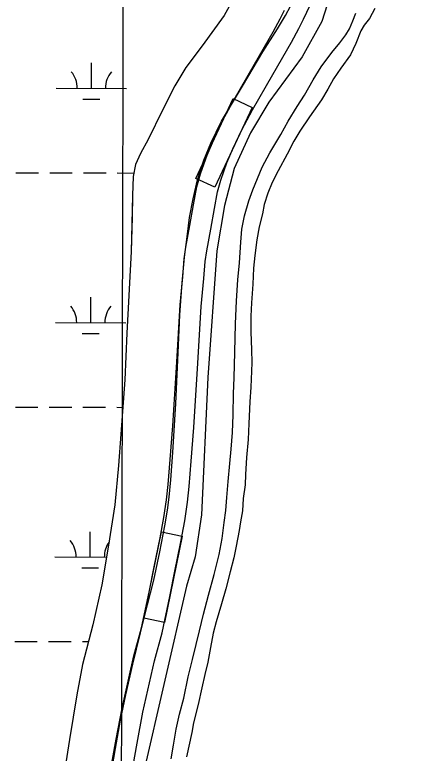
# Model space of a CAD drawing. Extents: x 3172297 to 3210190, y 958463 to 983887.
# Drawn here: x 3202495 to 3203087, y 979499 to 980547 of the extents above; entities that cross this region are included whole.
import ezdxf

# ---------------------------------------------------------------- set-up
doc = ezdxf.new("R2010")
doc.units = 0
for name, color, linetype in [('V-GRID-MAJR', 7, 'Continuous'), ('V-LEVE-TOET', 7, 'Continuous'), ('V-ROAD-CNTR', 7, 'Continuous'), ('V-SITE-VEGE', 7, 'Continuous'), ('V-TOPO-SHOR', 7, 'Continuous'), ('V-WETL-SWMP', 7, 'Continuous')]:
    doc.layers.add(name, color=color, linetype=linetype)

msp = doc.modelspace()

# ---------------------------------------------------------------- linework, layer by layer
at = {"layer": 'V-GRID-MAJR'}
msp.add_spline([(3202612.983, 963855.01), (3202626.207, 969916.438), (3202639.436, 975979.814), (3202652.665, 982043.242), (3202652.669, 982045.137)], degree=3, dxfattribs=at)
at = {"layer": 'V-LEVE-TOET'}
for points in [[(3202809.968, 980577.3200000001), (3202792.904, 980546.312), (3202761.733, 980503.127), (3202738.187, 980472.219), (3202722.538, 980446.529), (3202705.2290000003, 980411.9010000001), (3202684.759, 980370.268), (3202673.964, 980350.224), (3202667.052, 980334.694), (3202663.738, 980317.585), (3202662.751, 980290.525), (3202661.8910000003, 980259.458), (3202660.582, 980211.431)], [(3202629.598, 979453.779), (3202638.654, 979505.71), (3202645.734, 979545.821), (3202653.289, 979581.794), (3202662.94, 979625.635), (3202679.031, 979691.284), (3202692.961, 979744.9330000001), (3202701.657, 979785.019), (3202708.506, 979821.723), (3202712.438, 979843.925), (3202714.521, 979862.747), (3202717.0500000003, 979887.126), (3202719.802, 979926.046), (3202724.2770000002, 979995.283), (3202727.357, 980067.235), (3202729.803, 980121.243), (3202733.196, 980166.795), (3202736.448, 980203.194), (3202740.301, 980231.8640000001), (3202743.778, 980259.639), (3202748.6750000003, 980286.138), (3202754.829, 980312.797), (3202763.697, 980340.67), (3202773.947, 980365.111), (3202789.15, 980396.2980000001), (3202818.643, 980446.1190000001), (3202847.94, 980494.866), (3202868.7290000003, 980527.402), (3202879.97, 980546.262), (3202886.819, 980559.6240000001)], [(3202660.582, 980211.431), (3202654.416, 980095.408), (3202651.489, 980029.0970000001), (3202645.802, 979952.056), (3202642.703, 979907.28), (3202637.735, 979851.612), (3202628.632, 979794.587), (3202619.11, 979737.995), (3202606.108, 979681.251), (3202591.5160000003, 979625.035), (3202583.418, 979581.878), (3202573.098, 979518.353), (3202566.352, 979476.3200000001)]]:
    msp.add_lwpolyline(points, dxfattribs=at)
at = {"layer": 'V-ROAD-CNTR'}
for points in [[(3202628.2459281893, 979456.1174810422), (3202639.5590924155, 979518.9196889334), (3202648.04365315, 979563.2468408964), (3202657.233131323, 979605.5132077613), (3202664.535684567, 979637.3914083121), (3202675.36069397, 979677.0661548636), (3202686.137909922, 979727.5021779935), (3202693.5557886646, 979763.5938744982), (3202701.919769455, 979805.03006389), (3202707.2641554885, 979833.7750992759), (3202710.796161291, 979858.9020154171), (3202713.1422272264, 979880.7007962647), (3202716.155843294, 979916.1065650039), (3202719.6569669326, 979963.5944785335), (3202725.439851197, 980054.7201078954), (3202730.3485263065, 980135.4641547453), (3202733.892226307, 980175.1636193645), (3202735.779070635, 980200.6968013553), (3202738.498078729, 980217.4326380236), (3202744.2518965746, 980248.1571027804), (3202749.3903887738, 980277.6466664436), (3202754.140548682, 980302.8502746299), (3202759.265664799, 980321.6480533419), (3202768.7751169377, 980347.9071676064), (3202777.6888738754, 980369.0235220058), (3202791.011015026, 980397.5812048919), (3202806.9742805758, 980427.0175848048), (3202835.783617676, 980477.2162497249), (3202862.1913533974, 980523.2486594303), (3202872.3213212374, 980541.509528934), (3202878.307466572, 980553.8606039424)], [(3202657.656071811, 979450.1625189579), (3202669.0549075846, 979513.4403110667), (3202677.4383468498, 979557.2391591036), (3202686.5128686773, 979598.9767922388), (3202693.640315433, 979630.090591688), (3202704.52330603, 979669.9778451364), (3202715.5000900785, 979721.3478220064), (3202722.9522113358, 979757.6061255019), (3202731.372230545, 979799.31993611), (3202736.8798445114, 979828.9429007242), (3202740.571838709, 979855.2079845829), (3202743.0057727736, 979877.8232037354), (3202746.062156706, 979913.7314349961), (3202749.587033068, 979961.5415214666), (3202755.382148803, 980052.8598921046), (3202760.267473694, 980133.2198452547), (3202763.793773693, 980172.7243806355), (3202765.600929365, 980197.1791986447), (3202768.051921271, 980212.2653619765), (3202773.7741034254, 980242.8208972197), (3202778.909611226, 980272.2933335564), (3202783.399451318, 980296.1157253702), (3202787.888335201, 980312.5799466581), (3202796.7168830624, 980336.9588323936), (3202805.111126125, 980356.8444779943), (3202817.8149849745, 980384.0767951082), (3202833.1737194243, 980412.3984151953), (3202861.804382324, 980462.2857502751), (3202888.3206466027, 980508.5073405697), (3202898.956678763, 980527.680471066), (3202905.360533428, 980540.8933960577), (3202914.8226652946, 980560.8554486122)]]:
    msp.add_lwpolyline(points, dxfattribs=at)
for points in [[(3202752.5076211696, 980315.044343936), (3202805.352741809, 980428.3244976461), (3202832.5399786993, 980415.6416686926), (3202779.6948580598, 980302.3615149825)], [(3202678.595138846, 979690.8028177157), (3202703.7602094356, 979813.2434940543), (3202733.145971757, 979807.2038771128), (3202707.980901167, 979684.7632007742)]]:
    msp.add_lwpolyline(points, close=True, dxfattribs=at)
at = {"layer": 'V-SITE-VEGE'}
msp.add_lwpolyline([(3202809.968, 980577.3200000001), (3202792.904, 980546.312), (3202761.733, 980503.127), (3202738.187, 980472.219), (3202722.538, 980446.529), (3202705.227, 980411.9010000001), (3202684.759, 980370.268), (3202673.964, 980350.224), (3202667.052, 980334.694), (3202663.738, 980317.585), (3202662.751, 980290.525), (3202660.582, 980211.431), (3202654.416, 980095.408), (3202651.489, 980029.0970000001), (3202645.802, 979952.0580000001), (3202642.703, 979907.28), (3202637.735, 979851.612), (3202628.632, 979794.587), (3202619.11, 979737.995), (3202606.108, 979681.251), (3202591.5160000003, 979625.035), (3202583.418, 979581.878), (3202573.098, 979518.353), (3202566.352, 979476.3200000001)], dxfattribs=at)
at = {"layer": 'V-TOPO-SHOR'}
for points in [[(3203086.9007399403, 981303.1990075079), (3203032.5682589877, 981195.2024536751), (3202999.142649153, 981078.4339718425), (3202976.1640064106, 980954.6634719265), (3202963.58920766, 980806.4505933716), (3202963.2226612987, 980658.2075286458), (3202950.867790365, 980598.9404889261), (3202931.5324628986, 980537.9466623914), (3202903.5028290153, 980487.4386137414), (3202856.2543000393, 980423.0257120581), (3202829.985951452, 980379.4894953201), (3202807.188425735, 980328.9685097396), (3202793.1067679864, 980276.6819265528), (3202782.482996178, 980212.1784663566), (3202769.8305758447, 980032.572938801), (3202760.6274168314, 979837.2624621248), (3202751.760618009, 979777.986797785), (3202739.4488701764, 979736.1601186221), (3202677.7478247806, 979469.4735329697)], [(3203006.977, 980555.97), (3202999.031, 980542.214), (3202991.717, 980532.658), (3202986.9250000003, 980524.314), (3202979.825, 980506.335), (3202972.188, 980490.6410000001), (3202958.702, 980471.623), (3202948.111, 980456.202), (3202939.815, 980441.767), (3202930.8200000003, 980426.436), (3202913.957, 980402.464), (3202900.221, 980382.087), (3202891.697, 980367.7710000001), (3202882.3170000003, 980349.599), (3202869.327, 980325.797), (3202860.879, 980309.0920000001), (3202854.622, 980294.287), (3202849.7090000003, 980277.981), (3202847.112, 980264.484), (3202842.4, 980246.468), (3202839.1580000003, 980227.9770000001), (3202836.538, 980205.608), (3202834.326, 980187.441)], [(3202970.707, 980527.4060000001), (3202975.315, 980538.5970000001), (3202979.691, 980549.564)], [(3202717.382, 979490.899), (3202720.867, 979510.525), (3202724.853, 979532.988), (3202729.508, 979554.5310000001), (3202735.318, 979577.419), (3202741.6950000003, 979607.465), (3202747.647, 979632.06), (3202752.865, 979653.365), (3202757.711, 979672.6290000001), (3202763.654, 979696.654), (3202770.7770000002, 979723.503), (3202778.508, 979752.8470000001), (3202785.6520000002, 979780.949), (3202790.1, 979803.858), (3202792.8340000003, 979826.339), (3202795.148, 979843.708), (3202796.793, 979861.8840000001), (3202798.624, 979884.834), (3202800.608, 979910.399), (3202802.74, 979930.728), (3202804.5810000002, 979954.362), (3202805.65, 979979.485), (3202806.117, 980009.848), (3202807.0270000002, 980032.018), (3202807.926, 980068.405), (3202808.886, 980108.658), (3202810.185, 980141.399), (3202812.235, 980171.171), (3202814.426, 980195.368), (3202816.2430000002, 980224.6900000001), (3202817.773, 980242.866), (3202821.821, 980262.029), (3202827.605, 980283.099), (3202833.309, 980298.936), (3202846.764, 980330.809), (3202857.887, 980351.2270000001), (3202873.415, 980377.2660000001), (3202883.603, 980396.332), (3202896.319, 980416.956), (3202906.6950000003, 980433.176), (3202919.083, 980454.713), (3202930.628, 980473.192), (3202945.727, 980493.549), (3202957.204, 980507.4770000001), (3202965.679, 980518.61), (3202970.707, 980527.4060000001)], [(3202834.326, 980187.441), (3202833.413, 980165.046), (3202831.5270000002, 980138.456), (3202830.435, 980119.363), (3202830.892, 980097.2880000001), (3202831.637, 980071.681), (3202831.926, 980053.4770000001), (3202831.4020000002, 980041.539), (3202830.482, 980018.689), (3202829.137, 979997.665), (3202827.646, 979967.3150000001), (3202827.0640000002, 979944.2320000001), (3202824.744, 979919.015), (3202823.1180000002, 979894.6950000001), (3202822.438, 979880.032), (3202819.982, 979860.846), (3202818.915, 979843.229), (3202816.173, 979827.574), (3202814.1580000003, 979814.979), (3202809.953, 979792.975), (3202806.631, 979776.644), (3202801.319, 979756.593), (3202795.146, 979732.572), (3202789.017, 979711.166), (3202781.453, 979685.3470000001), (3202777.224, 979669.258), (3202773.39, 979649.181), (3202769.542, 979628.197), (3202765.293, 979610.7440000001), (3202761.2460000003, 979591.696), (3202755.99, 979568), (3202749.451, 979542.167), (3202746.965, 979528.327), (3202739.3850000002, 979494.088)]]:
    msp.add_lwpolyline(points, dxfattribs=at)
at = {"layer": 'V-WETL-SWMP'}
for p, q in [((3202604.1691872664, 980442.8915287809), (3202604.2586278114, 980478.8913359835)), ((3202554.1701013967, 980443.0151623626), (3202654.168273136, 980442.7678951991)), ((3202592.1310689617, 980427.4902834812), (3202616.130630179, 980427.430939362)), ((3202497.028829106, 980323.085361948), (3202529.0282440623, 980323.0062364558)), ((3202545.027951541, 980322.9666737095), (3202577.027366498, 980322.8875482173)), ((3202593.0270739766, 980322.8479854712), (3202625.0264889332, 980322.7688599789)), ((3202641.026196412, 980322.7292972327), (3202664.7151970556, 980322.6707210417)), ((3202603.342669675, 980110.2183104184), (3202603.43211022, 980146.2181176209)), ((3202553.343583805, 980110.341944), (3202653.341755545, 980110.0946768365)), ((3202591.304551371, 980094.8170651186), (3202615.304112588, 980094.7577209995)), ((3202496.202311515, 979990.4121435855), (3202528.2017264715, 979990.3330180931)), ((3202544.20143395, 979990.2934553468), (3202576.2008489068, 979990.2143298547)), ((3202592.2005563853, 979990.1747671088), (3202624.199971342, 979990.0956416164)), ((3202640.1996788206, 979990.0560788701), (3202648.5962740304, 979990.0353164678)), ((3202602.516152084, 979777.5450920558), (3202602.6055926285, 979813.5448992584)), ((3202552.5170662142, 979777.6687256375), (3202625.744666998, 979777.4876545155)), ((3202590.478033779, 979762.143846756), (3202614.4775949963, 979762.0845026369)), ((3202495.3757939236, 979657.7389252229), (3202527.3752088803, 979657.6597997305)), ((3202543.3749163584, 979657.6202369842), (3202575.3743313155, 979657.5411114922)), ((3202591.374038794, 979657.5015487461), (3202599.922908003, 979657.4804098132))]:
    msp.add_line(p, q, dxfattribs=at)
for points in [[(3202809.968, 980577.3200000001), (3202792.903, 980546.312), (3202761.733, 980503.127)], [(3202761.733, 980503.127), (3202738.187, 980472.219), (3202722.539, 980446.528), (3202705.228, 980411.902), (3202684.759, 980370.268), (3202673.964, 980350.223), (3202667.052, 980334.694), (3202663.739, 980317.585), (3202662.751, 980290.525), (3202661.892, 980259.459), (3202660.583, 980211.43), (3202654.416, 980095.407), (3202651.49, 980029.098), (3202645.802, 979952.056), (3202642.703, 979907.28), (3202637.735, 979851.611), (3202628.632, 979794.586), (3202619.11, 979737.9940000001), (3202606.107, 979681.25), (3202591.5160000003, 979625.036), (3202583.417, 979581.878), (3202573.098, 979518.353), (3202566.3510000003, 979476.319)]]:
    msp.add_lwpolyline(points, dxfattribs=at)
for centre, radius, start, end in [((3202548.9284407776, 980443.5029270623), 35.24628790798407, 359.0864938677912, 40.63015220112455), ((3202659.4122930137, 980443.2297317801), 35.24628790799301, 139.086510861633, 180.63016919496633), ((3202548.101923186, 980110.8297086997), 35.24628790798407, 359.0864938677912, 40.63015220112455), ((3202658.585775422, 980110.5565134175), 35.24628790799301, 139.086510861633, 180.63016919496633), ((3202547.275405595, 979778.1564903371), 35.24628790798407, 359.0864938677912, 40.63015220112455), ((3202657.7592578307, 979777.8832950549), 35.24628790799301, 143.9324080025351, 180.63016919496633)]:
    msp.add_arc(centre, radius, start, end, dxfattribs=at)

doc.saveas('drawing.dxf')
